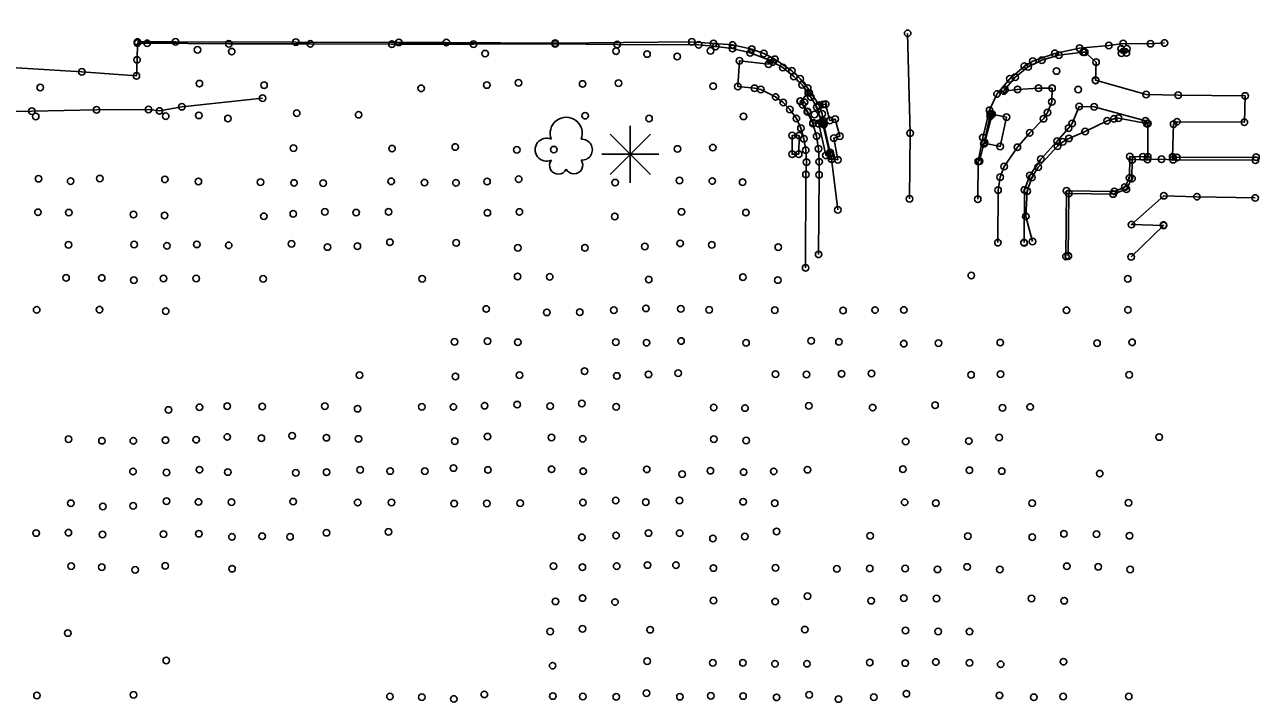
# Model space of a CAD drawing. Extents: x 20503438 to 20508873, y 7964251 to 7984667.
# Drawn here: x 20507835.5 to 20508213.7, y 7970299 to 7970506.6 of the extents above; entities that cross this region are included whole.
import ezdxf

# ---------------------------------------------------------------- set-up
doc = ezdxf.new("R2010")
doc.units = 0
for name, color, linetype in [('SurBreakLine', 7, 'Continuous'), ('SurConcreteSlab', 7, 'Continuous'), ('SurDrainageArrowUp', 7, 'Continuous'), ('SurEdgeCurb', 7, 'Continuous'), ('SurEdgeRoadPaved', 7, 'Continuous'), ('SurEdgeShoulderPaved', 7, 'Continuous'), ('SurEdgeSidewalk', 7, 'Continuous'), ('SurMiscStructureLine', 7, 'Continuous'), ('SurNaturalCells', 7, 'Continuous'), ('SurPointsNonDTM', 7, 'Continuous'), ('SurSurveyPoints', 7, 'Continuous')]:
    doc.layers.add(name, color=color, linetype=linetype)

msp = doc.modelspace()

# ---------------------------------------------------------------- linework, layer by layer
at = {"layer": 'SurBreakLine'}
msp.add_lwpolyline([(20508106.52, 7970453.21), (20508106.7, 7970473.31), (20508105.96, 7970503.94)], dxfattribs=at)
msp.add_lwpolyline([(20508079.54, 7970476.7), (20508078.1, 7970481.35), (20508076.32, 7970484.43), (20508075.76, 7970485.69), (20508073.1, 7970483.16), (20508075.31, 7970479.98), (20508077.02, 7970476.5), (20508078.61, 7970476.33)], close=True, dxfattribs=at)
at = {"layer": 'SurConcreteSlab'}
for points in [[(20507869.99, 7970500.91), (20507869.89, 7970495.85), (20507869.7, 7970490.88), (20507852.96, 7970492.12), (20507832.94, 7970493.41), (20507812.74, 7970494.79), (20507806, 7970495.66), (20507762.96, 7970498.52), (20507742.87, 7970499.86), (20507689.62, 7970504.2), (20507679.11, 7970504.59), (20507634.93, 7970505.16), (20507593.64, 7970505.43), (20507561.19, 7970505.64), (20507525.85, 7970505.89), (20507522.98, 7970505.92), (20507482.79, 7970506.41), (20507468.43, 7970506.59), (20507413.18, 7970505.94)], [(20508082.67, 7970465.36), (20508084.59, 7970465.2), (20508083.35, 7970471.85), (20508085.19, 7970472.45), (20508083.77, 7970477.63), (20508082.16, 7970477.26), (20508080.84, 7970482.24), (20508080.06, 7970482.17), (20508078.88, 7970481.73)], [(20508212.41, 7970453.49), (20508194.59, 7970453.89), (20508184.4, 7970454.18), (20508174.52, 7970445.32), (20508184.37, 7970445.1), (20508174.4, 7970435.42)]]:
    msp.add_lwpolyline(points, dxfattribs=at)
for points in [[(20508171.34, 7970499.24), (20508171.44, 7970497.82), (20508172.96, 7970497.92), (20508173.1, 7970499.22)], [(20508082.08, 7970466.92), (20508080.9, 7970466.56), (20508078.7, 7970476.24), (20508079.9, 7970476.64)], [(20508129.46, 7970470.28), (20508134.28, 7970469.25), (20508136.24, 7970478.24), (20508131.81, 7970479.2)]]:
    msp.add_lwpolyline(points, close=True, dxfattribs=at)
at = {"layer": 'SurDrainageArrowUp'}
msp.add_lwpolyline([(20507719.01, 7970476.57), (20507721.28, 7970477.62), (20507723.84, 7970477.91), (20507737.43, 7970477.9), (20507755.48, 7970478.96), (20507774.94, 7970479.56), (20507794.07, 7970479.65), (20507815.41, 7970479.91), (20507837.68, 7970480.12), (20507857.51, 7970480.48), (20507873.4, 7970480.6), (20507876.74, 7970480.15), (20507883.62, 7970481.46), (20507908.37, 7970484.08)], dxfattribs=at)
at = {"layer": 'SurEdgeCurb'}
for points in [[(20508041.94, 7970500.41), (20508017.01, 7970500.52), (20507997.97, 7970500.68), (20507972.97, 7970500.6), (20507947.98, 7970500.65), (20507922.98, 7970500.7), (20507897.99, 7970500.75), (20507872.99, 7970500.88), (20507869.99, 7970500.91)], [(20508041.94, 7970500.41), (20508047.15, 7970499.88), (20508052.26, 7970499.27), (20508057.69, 7970497.92), (20508063.96, 7970495.59)], [(20508084.54, 7970449.84), (20508082.55, 7970466.32), (20508082.27, 7970466.87), (20508080.21, 7970476.29), (20508080.1, 7970477.09), (20508079.8, 7970479.28), (20508078.81, 7970481.91), (20508075.34, 7970487.18), (20508073.04, 7970490)], [(20508082.21, 7970467.47), (20508080.31, 7970476.04)], [(20508131.36, 7970479.24), (20508129.31, 7970470.08), (20508127.97, 7970464.75)], [(20508129.47, 7970470.56), (20508131.24, 7970478.55)], [(20508179.5, 7970466.14), (20508178.03, 7970466.14), (20508173.99, 7970466.17), (20508173.91, 7970459.62), (20508172.48, 7970456.83), (20508169.28, 7970455.52), (20508154.62, 7970455.72), (20508154.46, 7970435.55)], [(20508155.16, 7970435.75), (20508155.33, 7970454.86), (20508168.9, 7970454.69), (20508172.96, 7970456.15), (20508174.68, 7970459.43), (20508174.74, 7970465.21), (20508179.47, 7970465.3), (20508183.7, 7970465.36), (20508187.3, 7970465.21), (20508212.48, 7970465.06)], [(20508212.68, 7970465.98), (20508188.43, 7970465.92), (20508187.13, 7970466.13)]]:
    msp.add_lwpolyline(points, dxfattribs=at)
at = {"layer": 'SurEdgeRoadPaved'}
for points in [[(20508073.04, 7970490), (20508070.52, 7970492.43), (20508065.31, 7970495.99), (20508061.93, 7970497.77), (20508058.19, 7970499.07), (20508052.34, 7970500.37), (20508046.48, 7970500.85), (20508039.84, 7970501.33), (20507997.97, 7970500.94)], [(20508184.65, 7970500.98), (20508180.33, 7970500.76), (20508172, 7970500.8), (20508167.61, 7970500.24), (20508158.63, 7970499.42), (20508151.03, 7970497.81), (20508144.31, 7970495.42), (20508141.7, 7970493.86), (20508137.27, 7970490), (20508133.32, 7970485.35), (20508131.07, 7970480.36), (20508128.98, 7970471.98), (20508127.6, 7970464.65), (20508127.42, 7970453.1)]]:
    msp.add_lwpolyline(points, dxfattribs=at)
at = {"layer": 'SurEdgeShoulderPaved'}
msp.add_lwpolyline([(20507997.97, 7970500.94), (20507964.64, 7970501.13), (20507950.12, 7970501.17), (20507918.53, 7970501.25), (20507881.67, 7970501.31), (20507870.02, 7970501.29)], dxfattribs=at)
at = {"layer": 'SurEdgeSidewalk'}
for points in [[(20508078.68, 7970436.22), (20508078.81, 7970460.6), (20508078.86, 7970464.61), (20508078.66, 7970468.57), (20508078.08, 7970472.44), (20508076.95, 7970476.28), (20508075.22, 7970479.9), (20508073, 7970483.16), (20508075.52, 7970485.74), (20508073.62, 7970488.12), (20508071.09, 7970490.72), (20508067.69, 7970493.46), (20508064.64, 7970495.15), (20508063.96, 7970495.59), (20508063.33, 7970494.47), (20508054.44, 7970495.55), (20508053.94, 7970487.62), (20508059.03, 7970487.1), (20508061, 7970486.73), (20508065.52, 7970484.44), (20508067.87, 7970482.76), (20508069.89, 7970480.6), (20508071.86, 7970477.84), (20508073.27, 7970474.88), (20508074.16, 7970471.64), (20508074.72, 7970468.15), (20508074.96, 7970464.45), (20508074.8, 7970460.7), (20508074.7, 7970432.07)], [(20508187.3, 7970465.21), (20508187.13, 7970466.13), (20508187.43, 7970476.14), (20508188.47, 7970476.87), (20508209.1, 7970476.7), (20508209.35, 7970484.75), (20508188.82, 7970484.97), (20508179.01, 7970485.19), (20508163.51, 7970489.56), (20508163.67, 7970495.09), (20508160.19, 7970498.17), (20508159.69, 7970498.13), (20508152.3, 7970497.23), (20508147.06, 7970495.68), (20508142.87, 7970493.66), (20508138.92, 7970490.52), (20508135.7, 7970486.76), (20508135.41, 7970486.27), (20508139.65, 7970486.77), (20508146.08, 7970487.12), (20508150.19, 7970487.13), (20508150.13, 7970482.95), (20508148.79, 7970479.66), (20508147.56, 7970477.78), (20508143.34, 7970473.43), (20508139.57, 7970469.02), (20508135.52, 7970463.13), (20508134.31, 7970459.85), (20508133.65, 7970455.91), (20508133.62, 7970439.8)], [(20508141.6, 7970439.88), (20508141.74, 7970455.95), (20508143.35, 7970460.35), (20508146.75, 7970465.37), (20508151.71, 7970470.88), (20508155.27, 7970474.91), (20508156.38, 7970476.35), (20508158.48, 7970481.52), (20508163.07, 7970481.44), (20508178.78, 7970477.13), (20508179.37, 7970476.19), (20508179.56, 7970476.29), (20508179.5, 7970466.14), (20508179.47, 7970465.3)]]:
    msp.add_lwpolyline(points, dxfattribs=at)
at = {"layer": 'SurMiscStructureLine'}
msp.add_lwpolyline([(20508144.23, 7970440.17), (20508142.13, 7970447.86), (20508142.58, 7970455.57), (20508143.97, 7970459.75), (20508145.91, 7970462.94), (20508151.84, 7970469.35), (20508153.48, 7970470.69), (20508155.37, 7970471.75), (20508160.36, 7970473.86), (20508167.03, 7970477.1), (20508169.16, 7970477.76), (20508170.56, 7970477.92), (20508179.24, 7970476.28)], dxfattribs=at)
msp.add_lwpolyline([(20508072.58, 7970466.92), (20508072.68, 7970472.6), (20508070.56, 7970472.61), (20508070.54, 7970466.9)], close=True, dxfattribs=at)
at = {"layer": 'SurNaturalCells'}
for p, q in [((20508014.79, 7970460.7), (20508027.15, 7970473.06)), ((20508027.15, 7970460.7), (20508014.79, 7970473.06)), ((20508020.97, 7970458.14), (20508020.97, 7970475.62)), ((20508012.23, 7970466.88), (20508029.71, 7970466.88)), ((20508020.97, 7970466.88), (20508020.97, 7970466.88))]:
    msp.add_line(p, q, dxfattribs=at)
for centre, radius, start, end in [((20508001.37, 7970473.31), 4.92, 338.2051, 201.7949), ((20507995.35, 7970468.28), 3.51, 65.4824, 294.5175), ((20508006.17, 7970468.28), 3.21, 265.9982, 94.0018), ((20507998.94, 7970463.46), 2.68, 142.7501, 335.3223), ((20508003.76, 7970463.54), 2.67, 206.5242, 35.4033)]:
    msp.add_arc(centre, radius, start, end, dxfattribs=at)
at = {"layer": 'SurPointsNonDTM'}
for centre in [(20508167.03, 7970477.1), (20508169.16, 7970477.76), (20508170.56, 7970477.92), (20508179.24, 7970476.28), (20508070.56, 7970472.61), (20508072.68, 7970472.6), (20508155.37, 7970471.75), (20508160.36, 7970473.86), (20508151.84, 7970469.35), (20508153.48, 7970470.69), (20508070.54, 7970466.9), (20508072.58, 7970466.92), (20508145.91, 7970462.94), (20508143.97, 7970459.75), (20508142.58, 7970455.57), (20508142.13, 7970447.86), (20508144.23, 7970440.17)]:
    msp.add_circle(centre, 1, dxfattribs=at)
at = {"layer": 'SurSurveyPoints'}
for centre in [(20508105.96, 7970503.94), (20507869.99, 7970500.91), (20507870.02, 7970501.29), (20507872.99, 7970500.88), (20507881.67, 7970501.31), (20507888.44, 7970498.87), (20507897.99, 7970500.75), (20507898.89, 7970498.34), (20507918.53, 7970501.25), (20507922.98, 7970500.7), (20507947.98, 7970500.65), (20507950.12, 7970501.17), (20507964.64, 7970501.13), (20507972.97, 7970500.6), (20507976.51, 7970497.72), (20507997.97, 7970500.94), (20507997.97, 7970500.94), (20507997.97, 7970500.68), (20508016.62, 7970498.46), (20508017.01, 7970500.52), (20508039.84, 7970501.33), (20508041.94, 7970500.41), (20508041.94, 7970500.41), (20508045.58, 7970498.56), (20508046.48, 7970500.85), (20508047.15, 7970499.88), (20508052.26, 7970499.27), (20508052.34, 7970500.37), (20508057.69, 7970497.92), (20508058.19, 7970499.07), (20508061.93, 7970497.77), (20508151.03, 7970497.81), (20508158.63, 7970499.42), (20508159.69, 7970498.13), (20508160.19, 7970498.17), (20508167.61, 7970500.24), (20508171.34, 7970499.24), (20508171.44, 7970497.82), (20508172, 7970500.8), (20508172.96, 7970497.92), (20508173.1, 7970499.22), (20508180.33, 7970500.76), (20508184.65, 7970500.98), (20507869.89, 7970495.85), (20508026.12, 7970497.59), (20508035.39, 7970496.84), (20508054.44, 7970495.55), (20508063.33, 7970494.47), (20508063.96, 7970495.59), (20508063.96, 7970495.59), (20508064.64, 7970495.15), (20508065.31, 7970495.99), (20508144.31, 7970495.42), (20508147.06, 7970495.68), (20508152.3, 7970497.23), (20508163.67, 7970495.09), (20507852.96, 7970492.12), (20507869.7, 7970490.88), (20508067.69, 7970493.46), (20508070.52, 7970492.43), (20508071.09, 7970490.72), (20508138.92, 7970490.52), (20508141.7, 7970493.86), (20508142.87, 7970493.66), (20508151.54, 7970492.39), (20507840.26, 7970487.36), (20507888.99, 7970488.53), (20507908.8, 7970488.05), (20507956.91, 7970487.09), (20507977.05, 7970488.1), (20507986.74, 7970488.8), (20508006.39, 7970488.43), (20508017.37, 7970488.69), (20508046.36, 7970487.72), (20508053.94, 7970487.62), (20508059.03, 7970487.1), (20508061, 7970486.73), (20508073.04, 7970490), (20508073.62, 7970488.12), (20508075.34, 7970487.18), (20508135.7, 7970486.76), (20508137.27, 7970490), (20508139.65, 7970486.77), (20508146.08, 7970487.12), (20508150.19, 7970487.13), (20508158.21, 7970486.69), (20508163.51, 7970489.56), (20508163.55, 7970489.47), (20507908.37, 7970484.08), (20508065.52, 7970484.44), (20508067.87, 7970482.76), (20508073, 7970483.16), (20508073.1, 7970483.16), (20508074.38, 7970482.8), (20508075.52, 7970485.74), (20508075.76, 7970485.69), (20508076.32, 7970484.43), (20508133.32, 7970485.35), (20508135.41, 7970486.27), (20508150.13, 7970482.95), (20508179.01, 7970485.19), (20508188.82, 7970484.97), (20508209.35, 7970484.75), (20507837.68, 7970480.12), (20507857.51, 7970480.48), (20507873.4, 7970480.6), (20507876.74, 7970480.15), (20507883.62, 7970481.46), (20507918.8, 7970479.46), (20507937.78, 7970479.01), (20508069.89, 7970480.6), (20508073.79, 7970482.03), (20508075.22, 7970479.9), (20508075.31, 7970479.98), (20508077.41, 7970479.06), (20508078.1, 7970481.35), (20508078.81, 7970481.91), (20508078.88, 7970481.73), (20508079.8, 7970479.28), (20508080.06, 7970482.17), (20508080.84, 7970482.24), (20508131.07, 7970480.36), (20508131.36, 7970479.24), (20508131.81, 7970479.2), (20508148.79, 7970479.66), (20508158.48, 7970481.52), (20508163.07, 7970481.44), (20507838.86, 7970478.47), (20507878.67, 7970478.58), (20507888.81, 7970478.8), (20507897.75, 7970477.82), (20508007.17, 7970478.71), (20508026.74, 7970477.85), (20508055.66, 7970478.5), (20508071.86, 7970477.84), (20508076.95, 7970476.28), (20508077.02, 7970476.5), (20508078.61, 7970476.33), (20508078.7, 7970476.24), (20508079.54, 7970476.7), (20508079.9, 7970476.64), (20508080.1, 7970477.09), (20508080.21, 7970476.29), (20508080.31, 7970476.04), (20508082.16, 7970477.26), (20508083.77, 7970477.63), (20508131.24, 7970478.55), (20508136.24, 7970478.24), (20508147.56, 7970477.78), (20508156.38, 7970476.35), (20508178.78, 7970477.13), (20508179.37, 7970476.19), (20508179.56, 7970476.29), (20508187.43, 7970476.14), (20508188.47, 7970476.87), (20508209.1, 7970476.7), (20508073.27, 7970474.88), (20508074.16, 7970471.64), (20508078.08, 7970472.44), (20508083.35, 7970471.85), (20508085.19, 7970472.45), (20508106.7, 7970473.31), (20508128.98, 7970471.98), (20508143.34, 7970473.43), (20508155.27, 7970474.91), (20507917.84, 7970468.77), (20507948, 7970468.61), (20507967.39, 7970469.11), (20507986.24, 7970468.23), (20507997.57, 7970468.31), (20508035.44, 7970468.52), (20508046.25, 7970468.91), (20508074.72, 7970468.15), (20508078.66, 7970468.57), (20508082.21, 7970467.47), (20508129.31, 7970470.08), (20508129.46, 7970470.28), (20508129.47, 7970470.56), (20508134.28, 7970469.25), (20508139.57, 7970469.02), (20508151.71, 7970470.88), (20508074.96, 7970464.45), (20508078.86, 7970464.61), (20508080.9, 7970466.56), (20508082.08, 7970466.92), (20508082.27, 7970466.87), (20508082.55, 7970466.32), (20508082.67, 7970465.36), (20508084.59, 7970465.2), (20508127.6, 7970464.65), (20508127.97, 7970464.75), (20508146.75, 7970465.37), (20508173.99, 7970466.17), (20508174.74, 7970465.21), (20508178.03, 7970466.14), (20508179.47, 7970465.3), (20508179.5, 7970466.14), (20508183.7, 7970465.36), (20508187.13, 7970466.13), (20508187.23, 7970466.05), (20508187.3, 7970465.21), (20508188.43, 7970465.92), (20508212.48, 7970465.06), (20508212.68, 7970465.98), (20508074.8, 7970460.7), (20508078.81, 7970460.6), (20508135.52, 7970463.13), (20508143.35, 7970460.35), (20507839.74, 7970459.4), (20507849.56, 7970458.64), (20507858.49, 7970459.43), (20507878.44, 7970459.2), (20507888.69, 7970458.52), (20507907.73, 7970458.32), (20507917.98, 7970458.09), (20507926.89, 7970458.02), (20507947.72, 7970458.59), (20507957.94, 7970458.19), (20507967.6, 7970458.12), (20507977.11, 7970458.52), (20507986.8, 7970459.23), (20508016.33, 7970458.2), (20508036.05, 7970458.84), (20508046.12, 7970458.69), (20508055.4, 7970458.32), (20508134.31, 7970459.85), (20508172.48, 7970456.83), (20508172.96, 7970456.15), (20508173.91, 7970459.62), (20508174.68, 7970459.43), (20508106.52, 7970453.21), (20508127.42, 7970453.1), (20508133.65, 7970455.91), (20508141.74, 7970455.95), (20508154.62, 7970455.72), (20508155.33, 7970454.86), (20508168.9, 7970454.69), (20508169.28, 7970455.52), (20508184.4, 7970454.18), (20508194.59, 7970453.89), (20508212.41, 7970453.49), (20507839.55, 7970449.11), (20507849, 7970449.01), (20507917.76, 7970448.65), (20507927.44, 7970449.26), (20507937, 7970449), (20507946.96, 7970449.23), (20507977.21, 7970448.97), (20507987.01, 7970449.21), (20508036.67, 7970449.23), (20508056.42, 7970449), (20508084.54, 7970449.84), (20507868.8, 7970448.4), (20507878.34, 7970448.12), (20507908.75, 7970447.87), (20508016.22, 7970447.84), (20508174.52, 7970445.32), (20508184.34, 7970445.21), (20508184.37, 7970445.1), (20507848.89, 7970439.15), (20507868.99, 7970439.22), (20507879.07, 7970438.82), (20507888.2, 7970439.27), (20507897.97, 7970438.98), (20507917.22, 7970439.43), (20507928.25, 7970438.45), (20507937.39, 7970438.71), (20507947.37, 7970439.92), (20507967.67, 7970439.72), (20507986.57, 7970438.23), (20508007.11, 7970438.24), (20508025.47, 7970438.61), (20508036.26, 7970439.59), (20508045.94, 7970439.13), (20508066.33, 7970438.44), (20508133.62, 7970439.8), (20508141.6, 7970439.88), (20508141.63, 7970439.76), (20508078.68, 7970436.22), (20508154.46, 7970435.55), (20508155.16, 7970435.75), (20508155.18, 7970435.67), (20508174.4, 7970435.42), (20508074.7, 7970432.07), (20508125.46, 7970429.75), (20507848.15, 7970429.04), (20507859.07, 7970428.98), (20507868.89, 7970428.31), (20507878.01, 7970428.8), (20507888.03, 7970428.81), (20507908.56, 7970428.71), (20507957.21, 7970428.74), (20507986.48, 7970429.42), (20507996.3, 7970429.35), (20508026.63, 7970428.47), (20508055.5, 7970429.25), (20508066.16, 7970428.34), (20508173.37, 7970428.73), (20507839.15, 7970419.23), (20507858.39, 7970419.27), (20507878.67, 7970418.79), (20507976.88, 7970419.48), (20507995.42, 7970418.44), (20508005.5, 7970418.48), (20508015.95, 7970419.09), (20508025.8, 7970419.66), (20508036.46, 7970419.55), (20508045.17, 7970419.21), (20508065.24, 7970419.13), (20508086.16, 7970419.03), (20508095.96, 7970419.16), (20508104.79, 7970419.17), (20508154.62, 7970419.07), (20508173.45, 7970419.21), (20507967.16, 7970409.4), (20507977.27, 7970409.64), (20507986.54, 7970409.27), (20508016.55, 7970409.31), (20508025.99, 7970409.15), (20508036.54, 7970409.67), (20508056.45, 7970409.09), (20508076.38, 7970409.74), (20508084.91, 7970409.42), (20508104.75, 7970408.85), (20508115.43, 7970409.01), (20508134.33, 7970409.17), (20508163.97, 7970408.99), (20508174.69, 7970409.26), (20508007, 7970400.44), (20508026.56, 7970399.44), (20508035.68, 7970399.82), (20508065.48, 7970399.53), (20508074.95, 7970399.4), (20508085.73, 7970399.58), (20508094.89, 7970399.72), (20508134.41, 7970399.53), (20507938.06, 7970399.2), (20507967.41, 7970398.79), (20507987.06, 7970399.22), (20508016.89, 7970398.96), (20508125.37, 7970399.33), (20508173.82, 7970399.3), (20507879.54, 7970388.54), (20507889, 7970389.35), (20507897.54, 7970389.71), (20507908.26, 7970389.6), (20507927.42, 7970389.69), (20507937.47, 7970388.92), (20507957.13, 7970389.5), (20507966.79, 7970389.45), (20507976.38, 7970389.84), (20507986.35, 7970390.18), (20507996.44, 7970389.68), (20508006.15, 7970390.49), (20508016.69, 7970389.52), (20508046.54, 7970389.29), (20508056.13, 7970389.13), (20508075.68, 7970389.82), (20508095.24, 7970389.25), (20508114.35, 7970389.98), (20508135.02, 7970389.19), (20508143.51, 7970389.45), (20507917.39, 7970380.65), (20507848.93, 7970379.58), (20507859.15, 7970379.11), (20507868.76, 7970379.08), (20507878.61, 7970379.25), (20507888.01, 7970379.43), (20507897.55, 7970380.26), (20507907.98, 7970379.88), (20507927.9, 7970380.04), (20507937.73, 7970379.66), (20507967.21, 7970379), (20507977.23, 7970380.37), (20507996.83, 7970380.08), (20508006.41, 7970379.69), (20508046.56, 7970379.59), (20508056.47, 7970379.16), (20508105.35, 7970378.86), (20508124.7, 7970379.02), (20508134.02, 7970380.1), (20508182.98, 7970380.24), (20507868.66, 7970369.68), (20507878.92, 7970369.38), (20507889, 7970370.24), (20507897.68, 7970369.51), (20507918.52, 7970369.27), (20507927.97, 7970369.45), (20507938.27, 7970370.19), (20507947.45, 7970369.82), (20507958.06, 7970369.79), (20507966.81, 7970370.74), (20507977.39, 7970370.16), (20507996.89, 7970370.35), (20508006.59, 7970369.74), (20508026.02, 7970370.34), (20508045.53, 7970369.92), (20508055.72, 7970369.51), (20508064.92, 7970369.73), (20508075.28, 7970370.23), (20508104.52, 7970370.41), (20508124.87, 7970370.05), (20508134.77, 7970369.82), (20508036.9, 7970368.85), (20508164.78, 7970369.03), (20507849.6, 7970359.94), (20507859.41, 7970358.98), (20507868.7, 7970359.18), (20507878.89, 7970360.57), (20507888.74, 7970360.34), (20507898.83, 7970360.31), (20507917.75, 7970360.45), (20507937.48, 7970360.16), (20507947.87, 7970360.2), (20507967.05, 7970359.84), (20507977.06, 7970359.89), (20507987.23, 7970359.97), (20508006.5, 7970360.16), (20508016.52, 7970360.79), (20508025.72, 7970360.3), (20508036.04, 7970360.81), (20508055.59, 7970360.42), (20508065.23, 7970359.99), (20508105.04, 7970360.24), (20508114.6, 7970360.01), (20508144.08, 7970359.96), (20508173.6, 7970360.06), (20507838.98, 7970350.83), (20507848.86, 7970350.94), (20507859.31, 7970350.36), (20507877.98, 7970350.46), (20507888.8, 7970350.62), (20507927.93, 7970350.92), (20507946.92, 7970351.17), (20508026.55, 7970350.83), (20508036.12, 7970350.78), (20508065.82, 7970351.29), (20508153.84, 7970350.57), (20508163.79, 7970350.46), (20507898.98, 7970349.64), (20507908.24, 7970349.83), (20507916.77, 7970349.69), (20508006.14, 7970349.51), (20508016.62, 7970350.05), (20508046.31, 7970349.18), (20508056.06, 7970349.75), (20508094.45, 7970349.95), (20508124.37, 7970349.85), (20508144.14, 7970349.55), (20508173.89, 7970350), (20507849.7, 7970340.66), (20507859.08, 7970340.36), (20507869.35, 7970339.53), (20507878.55, 7970340.78), (20507899, 7970339.9), (20507997.45, 7970340.65), (20508006.31, 7970340.39), (20508016.82, 7970340.7), (20508026.27, 7970341.02), (20508034.99, 7970341.01), (20508046.44, 7970340.1), (20508065.46, 7970340.16), (20508084.26, 7970339.85), (20508094.34, 7970339.98), (20508105.18, 7970339.94), (20508115.11, 7970339.69), (20508124.2, 7970340.44), (20508134.2, 7970339.63), (20508154.73, 7970340.64), (20508164.35, 7970340.46), (20508174.14, 7970339.67), (20508075.25, 7970331.47), (20507998.07, 7970329.89), (20508006.39, 7970330.91), (20508016.31, 7970329.69), (20508046.47, 7970330.15), (20508065.38, 7970329.8), (20508094.79, 7970330.09), (20508104.78, 7970330.89), (20508114.79, 7970330.74), (20508143.87, 7970330.78), (20508153.92, 7970330.09), (20507848.68, 7970320.18), (20507996.46, 7970320.67), (20508006.36, 7970321.45), (20508027.1, 7970321.21), (20508074.48, 7970321.23), (20508105.28, 7970320.98), (20508115.3, 7970320.67), (20508124.93, 7970320.61), (20507878.86, 7970311.75), (20507997.21, 7970310.18), (20508026.19, 7970311.59), (20508046.25, 7970311.05), (20508055.51, 7970311.06), (20508065.32, 7970310.75), (20508075.12, 7970310.78), (20508094.33, 7970311.13), (20508105.23, 7970310.99), (20508114.61, 7970311.31), (20508124.88, 7970311.06), (20508134.45, 7970310.6), (20508153.68, 7970311.41), (20507868.84, 7970301.27), (20507976.28, 7970301.39), (20508025.96, 7970301.74), (20508075.79, 7970301.26), (20508105.57, 7970301.6), (20508134.07, 7970301.08), (20507839.23, 7970301.04), (20507947.38, 7970300.74), (20507957.14, 7970300.55), (20507966.95, 7970299.98), (20507997.29, 7970300.88), (20508006.47, 7970300.74), (20508016.7, 7970300.63), (20508036.2, 7970300.68), (20508045.68, 7970300.92), (20508055.54, 7970300.88), (20508065.82, 7970300.48), (20508084.75, 7970299.96), (20508095.59, 7970300.55), (20508144.59, 7970300.5), (20508153.58, 7970300.72), (20508173.68, 7970300.74)]:
    msp.add_circle(centre, 1, dxfattribs=at)

doc.saveas('drawing.dxf')
